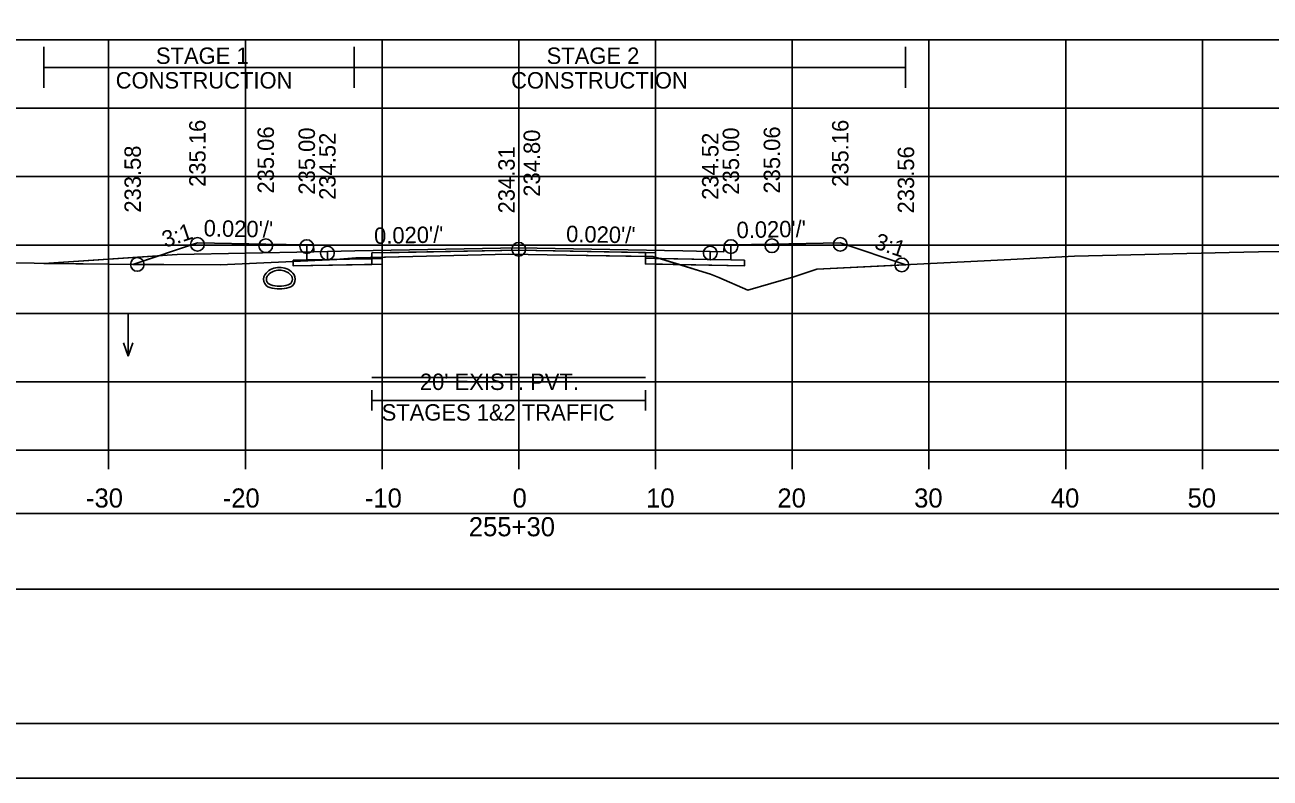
# Model space of a CAD drawing. Extents: x 1369627 to 1374022, y 380035 to 398173.
# Drawn here: x 1372062.4 to 1372153.5, y 392199 to 392254.1 of the extents above; entities that cross this region are included whole.
import ezdxf

# ---------------------------------------------------------------- set-up
doc = ezdxf.new("R2010")
doc.units = 0
for name, color, linetype in [('Default', 7, 'Continuous'), ('R_Alt Surface', 7, 'Continuous'), ('R_Axis', 7, 'Continuous'), ('R_Axis Annot', 7, 'Continuous'), ('R_Border', 7, 'Continuous'), ('R_Drive', 7, 'Continuous'), ('R_Exist Surface', 7, 'Continuous'), ('R_Fin Surface', 7, 'Continuous'), ('R_Grid', 7, 'Continuous'), ('R_MOT', 7, 'Continuous'), ('R_No Plot', 7, 'Continuous'), ('R_Water Annot', 7, 'Continuous'), ('R_Xsect Elev', 7, 'Continuous'), ('R_Xsect Slope', 7, 'Continuous'), ('T_Vehicle Path Lt Minor', 7, 'Continuous'), ('T_Vehicle Path Rt', 7, 'Continuous')]:
    doc.layers.add(name, color=color, linetype=linetype)

msp = doc.modelspace()

# ---------------------------------------------------------------- linework, layer by layer
at = {"layer": 'Default'}
for p, q in [((1372087.791, 392225.915), (1372087.791, 392227.415)), ((1372107.791, 392225.915), (1372107.791, 392227.415)), ((1372087.791, 392226.665), (1372107.791, 392226.665))]:
    msp.add_line(p, q, dxfattribs=at)
for points in [[(1372083.02, 392238.027), (1372083.52, 392238.027), (1372083.53, 392237.527), (1372084.53, 392237.547), (1372084.53, 392236.96), (1372083.03, 392236.93)], [(1372113.53, 392237.527), (1372113.54, 392238.027), (1372114.04, 392238.027), (1372114.03, 392236.93), (1372112.53, 392236.96), (1372112.53, 392237.547)], [(1371948.53, 392212.868), (1372248.53, 392212.868), (1372248.53, 392218.39), (1371948.53, 392218.39)]]:
    msp.add_lwpolyline(points, close=True, dxfattribs=at)
at = {"layer": 'R_Alt Surface'}
msp.add_lwpolyline([(1372083.03, 392238.028), (1372083.03, 392236.93), (1372084.53, 392236.96), (1372087.791, 392237.025), (1372087.791, 392237.442), (1372098.53, 392237.657), (1372107.791, 392237.471), (1372107.791, 392237.055), (1372112.53, 392236.96), (1372114.03, 392236.93), (1372114.031, 392238.028)], dxfattribs=at)
for points in [[(1372082.03, 392236.91), (1372083.03, 392236.93), (1372084.53, 392236.96), (1372087.791, 392237.025), (1372087.791, 392236.609), (1372082.03, 392236.493)], [(1372115.03, 392236.91), (1372114.03, 392236.93), (1372112.53, 392236.96), (1372107.791, 392237.055), (1372107.791, 392236.638), (1372115.03, 392236.493)]]:
    msp.add_lwpolyline(points, close=True, dxfattribs=at)
at = {"layer": 'R_Axis'}
for p, q in [((1371948.53, 392223.025), (1372248.53, 392223.025)), ((1372068.53, 392221.625), (1372068.53, 392223.025)), ((1372078.53, 392221.625), (1372078.53, 392223.025)), ((1372088.53, 392221.625), (1372088.53, 392223.025)), ((1372098.53, 392221.625), (1372098.53, 392223.025)), ((1372108.53, 392221.625), (1372108.53, 392223.025)), ((1372118.53, 392221.625), (1372118.53, 392223.025)), ((1372128.53, 392221.625), (1372128.53, 392223.025)), ((1372138.53, 392221.625), (1372138.53, 392223.025)), ((1372148.53, 392221.625), (1372148.53, 392223.025))]:
    msp.add_line(p, q, dxfattribs=at)
at = {"layer": 'R_Border'}
msp.add_line((1372256.71, 392203.025), (1371940.53, 392203.025), dxfattribs=at)
at = {"layer": 'R_Drive'}
for p, q in [((1372073.53, 392237.327), (1372063.796, 392236.684)), ((1372083.53, 392237.527), (1372073.53, 392237.327))]:
    msp.add_line(p, q, dxfattribs=at)
for centre, radius, start, end in [((1372081.02, 392235.038), 1.354, 43.64848, 136.35152), ((1372080.507, 392235.527), 0.646, 136.35152, 253.95293), ((1372080.507, 392235.527), 0.438, 136.35152, 253.95293), ((1372081.02, 392235.038), 1.146, 43.64848, 136.35152), ((1372081.532, 392235.527), 0.438, 286.04707, 43.64848), ((1372081.532, 392235.527), 0.646, 286.04707, 43.64848), ((1372081.02, 392237.309), 2.5, 253.95293, 286.04707), ((1372081.02, 392237.309), 2.292, 253.95293, 286.04707)]:
    msp.add_arc(centre, radius, start, end, dxfattribs=at)
at = {"layer": 'R_Exist Surface'}
msp.add_lwpolyline([(1372061.273, 392236.718), (1372068.476, 392236.62), (1372076.695, 392236.571), (1372085.209, 392236.956), (1372086.619, 392237.096), (1372090.789, 392237.19), (1372097.791, 392237.345), (1372102.011, 392237.277), (1372108.339, 392237.184), (1372111.679, 392236.158), (1372112.56, 392235.894), (1372113.159, 392235.65), (1372115.269, 392234.73), (1372118.636, 392235.709), (1372120.337, 392236.269), (1372134.513, 392236.959), (1372139.173, 392237.201), (1372150.48, 392237.481), (1372152.622, 392237.535), (1372164.731, 392237.707)], dxfattribs=at)
at = {"layer": 'R_Fin Surface'}
msp.add_lwpolyline([(1372070.288, 392236.609), (1372075.02, 392238.187), (1372080.02, 392238.087), (1372083.02, 392238.027), (1372083.52, 392238.027), (1372083.53, 392237.527), (1372084.53, 392237.547), (1372086.53, 392237.587), (1372098.53, 392237.827), (1372110.53, 392237.587), (1372112.53, 392237.547), (1372113.53, 392237.527), (1372113.54, 392238.027), (1372114.04, 392238.027), (1372117.04, 392238.087), (1372122.04, 392238.187), (1372126.843, 392236.586)], dxfattribs=at)
at = {"layer": 'R_Grid'}
for p, q in [((1371948.53, 392253.025), (1372248.53, 392253.025)), ((1372068.53, 392223.025), (1372068.53, 392253.025)), ((1372078.53, 392223.025), (1372078.53, 392253.025)), ((1372088.53, 392223.025), (1372088.53, 392253.025)), ((1372098.53, 392223.025), (1372098.53, 392253.025)), ((1372108.53, 392223.025), (1372108.53, 392253.025)), ((1372118.53, 392223.025), (1372118.53, 392253.025)), ((1372128.53, 392223.025), (1372128.53, 392253.025)), ((1372138.53, 392223.025), (1372138.53, 392253.025)), ((1372148.53, 392223.025), (1372148.53, 392253.025)), ((1371948.53, 392248.025), (1372248.53, 392248.025)), ((1371948.53, 392243.025), (1372248.53, 392243.025)), ((1371948.53, 392238.025), (1372248.53, 392238.025)), ((1371948.53, 392233.025), (1372248.53, 392233.025)), ((1371948.53, 392228.025), (1372248.53, 392228.025)), ((1371948.53, 392223.025), (1372248.53, 392223.025))]:
    msp.add_line(p, q, dxfattribs=at)
at = {"layer": 'R_MOT'}
for p, q in [((1372063.796, 392249.512), (1372063.796, 392252.512)), ((1372086.486, 392249.512), (1372086.486, 392252.512)), ((1372126.819, 392249.512), (1372126.819, 392252.512)), ((1372063.796, 392251.012), (1372126.819, 392251.012))]:
    msp.add_line(p, q, dxfattribs=at)
at = {"layer": 'R_No Plot'}
msp.add_line((1371928.129, 392199.046), (1372261.462, 392199.046), dxfattribs=at)
for points in [[(1371928.122, 392412.379), (1372261.462, 392412.379), (1372261.462, 392199.042), (1371928.122, 392199.042)], [(1372174.45, 392408.485), (1372194.07, 392408.485), (1372194.07, 392398.605), (1372210.182, 392398.605), (1372233.381, 392398.605), (1372233.381, 392365.934), (1372256.589, 392365.934), (1372256.71, 392203.025), (1371940.53, 392203.025), (1371940.53, 392408.485)], [(1372098.53, 392237.827), (1372086.53, 392237.587), (1372084.53, 392237.547), (1372084.53, 392236.96), (1372088.53, 392237.04), (1372088.53, 392237.457), (1372098.53, 392237.657), (1372108.53, 392237.457), (1372108.53, 392237.04), (1372112.53, 392236.96), (1372112.53, 392237.547), (1372110.53, 392237.587)], [(1372088.53, 392237.04), (1372084.53, 392236.96), (1372083.03, 392236.93), (1372082.03, 392236.91), (1372082.03, 392236.493), (1372088.53, 392236.623)], [(1372108.53, 392237.04), (1372112.53, 392236.96), (1372114.03, 392236.93), (1372115.03, 392236.91), (1372115.03, 392236.493), (1372108.53, 392236.623)]]:
    msp.add_lwpolyline(points, close=True, dxfattribs=at)
for points in [[(1372083.02, 392238.027), (1372083.03, 392236.93), (1372084.53, 392236.96), (1372088.53, 392237.04), (1372088.53, 392237.457), (1372098.53, 392237.657), (1372108.53, 392237.457), (1372108.53, 392237.04), (1372112.53, 392236.96), (1372114.03, 392236.93), (1372114.04, 392238.027)], [(1372087.791, 392228.345), (1372107.791, 392228.345)]]:
    msp.add_lwpolyline(points, dxfattribs=at)
for centre in [(1372075.02, 392238.072), (1372080.02, 392237.972), (1372083.02, 392237.912), (1372098.53, 392237.712), (1372114.04, 392237.912), (1372117.04, 392237.972), (1372122.04, 392238.072), (1372070.625, 392236.607), (1372084.53, 392237.432), (1372112.53, 392237.432), (1372126.544, 392236.571)]:
    msp.add_circle(centre, 0.5, dxfattribs=at)
at = {"layer": 'R_Water Annot'}
for p, q in [((1372069.96, 392233.045), (1372069.96, 392229.903)), ((1372069.96, 392229.903), (1372069.61, 392230.865)), ((1372069.96, 392229.903), (1372070.31, 392230.865))]:
    msp.add_line(p, q, dxfattribs=at)
at = {"layer": 'R_Xsect Elev'}
msp.add_line((1372098.53, 392237.333), (1372098.53, 392247.333), dxfattribs=at)
at = {"layer": 'T_Vehicle Path Lt Minor'}
for p, q in [((1372072.17, 392237.237), (1372063.796, 392236.684)), ((1372070.288, 392236.609), (1372072.17, 392237.237))]:
    msp.add_line(p, q, dxfattribs=at)
msp.add_lwpolyline([(1372063.796, 392236.684), (1372068.476, 392236.62), (1372070.288, 392236.609)], dxfattribs=at)
at = {"layer": 'T_Vehicle Path Rt'}
for p, q in [((1372083.03, 392236.93), (1372083.02, 392238.027)), ((1372114.04, 392238.027), (1372114.03, 392236.93)), ((1372087.791, 392237.123), (1372086.619, 392237.096)), ((1372087.791, 392237.025), (1372087.791, 392237.123)), ((1372107.791, 392237.192), (1372107.791, 392237.471)), ((1372107.791, 392237.192), (1372107.791, 392237.055)), ((1372082.03, 392236.91), (1372083.03, 392236.93)), ((1372082.03, 392236.812), (1372082.03, 392236.91)), ((1372082.03, 392236.812), (1372082.03, 392236.493)), ((1372086.619, 392237.096), (1372085.433, 392236.978)), ((1372085.433, 392236.978), (1372087.791, 392237.025)), ((1372108.826, 392237.034), (1372107.791, 392237.055)), ((1372107.791, 392237.055), (1372108.826, 392237.034)), ((1372110.278, 392236.588), (1372108.826, 392237.034)), ((1372110.278, 392236.588), (1372111.679, 392236.158))]:
    msp.add_line(p, q, dxfattribs=at)
for points in [[(1372083.02, 392238.027), (1372080.02, 392238.087), (1372075.02, 392238.187), (1372070.288, 392236.609)], [(1372126.843, 392236.586), (1372122.04, 392238.187), (1372117.04, 392238.087), (1372114.04, 392238.027)], [(1372107.791, 392237.471), (1372098.53, 392237.657), (1372087.791, 392237.442), (1372087.791, 392237.123)], [(1372087.791, 392237.123), (1372090.789, 392237.19), (1372097.791, 392237.345), (1372102.011, 392237.277), (1372107.791, 392237.192)], [(1372108.826, 392237.034), (1372108.339, 392237.184), (1372107.791, 392237.192)], [(1372070.288, 392236.609), (1372076.695, 392236.571), (1372082.03, 392236.812)], [(1372082.03, 392236.493), (1372087.791, 392236.609), (1372087.791, 392237.025), (1372085.433, 392236.978)], [(1372085.433, 392236.978), (1372085.209, 392236.956), (1372082.03, 392236.812)], [(1372107.791, 392237.055), (1372107.791, 392236.638), (1372110.278, 392236.588)], [(1372114.03, 392236.93), (1372115.03, 392236.91), (1372115.03, 392236.493), (1372110.278, 392236.588)], [(1372111.679, 392236.158), (1372112.56, 392235.894), (1372113.159, 392235.65), (1372115.269, 392234.73), (1372118.636, 392235.709), (1372120.337, 392236.269), (1372126.843, 392236.586)]]:
    msp.add_lwpolyline(points, dxfattribs=at)

# ---------------------------------------------------------------- texts
at = {"layer": 'R_Axis Annot'}
for s, height, p in [("20' EXIST. PVT.", 1.2, (1372091.294, 392227.423)), ('STAGES 1&2 TRAFFIC', 1.2, (1372088.498, 392225.183)), ('-30', 1.4, (1372066.871, 392218.825)), ('-20', 1.4, (1372076.871, 392218.825)), ('-10', 1.4, (1372087.268, 392218.825)), ('0', 1.4, (1372098.072, 392218.825)), ('10', 1.4, (1372107.841, 392218.825)), ('20', 1.4, (1372117.444, 392218.825)), ('30', 1.4, (1372127.444, 392218.825)), ('40', 1.4, (1372137.444, 392218.825)), ('50', 1.4, (1372147.444, 392218.825)), ('255+30', 1.4, (1372094.875, 392216.725))]:
    msp.add_text(s, height=height, dxfattribs=at).set_placement(p)
at = {"layer": 'R_MOT'}
for s, p in [('STAGE 1', (1372071.989, 392251.268)), ('STAGE 2', (1372100.565, 392251.268)), ('CONSTRUCTION', (1372069.046, 392249.468)), ('CONSTRUCTION', (1372097.962, 392249.468))]:
    msp.add_text(s, height=1.2, dxfattribs=at).set_placement(p)
at = {"layer": 'R_Xsect Elev'}
for s, p in [('235.16', (1372075.62, 392242.276)), ('235.06', (1372080.62, 392241.789)), ('235.00', (1372083.62, 392241.71)), ('234.80', (1372100.081, 392241.557)), ('235.00', (1372114.64, 392241.71)), ('235.06', (1372117.64, 392241.789)), ('235.16', (1372122.64, 392242.276)), ('234.52', (1372085.13, 392241.329)), ('234.52', (1372113.13, 392241.329)), ('233.58', (1372070.888, 392240.392)), ('234.31', (1372098.23, 392240.333)), ('233.56', (1372127.443, 392240.335))]:
    msp.add_text(s, height=1.2, rotation=90, dxfattribs=at).set_placement(p)
at = {"layer": 'R_Xsect Slope'}
for s, rotation, p in [("0.020'/'", 358.85424, (1372075.47, 392238.664)), ("0.020'/'", 1.14576, (1372114.466, 392238.521)), ('3:1', 18.43323, (1372072.664, 392237.814)), ("0.020'/'", 1.14576, (1372087.956, 392238.101)), ("0.020'/'", 358.85424, (1372101.98, 392238.244)), ('3:1', 341.56677, (1372124.45, 392237.796))]:
    msp.add_text(s, height=1.2, rotation=rotation, dxfattribs=at).set_placement(p)

doc.saveas('drawing.dxf')
